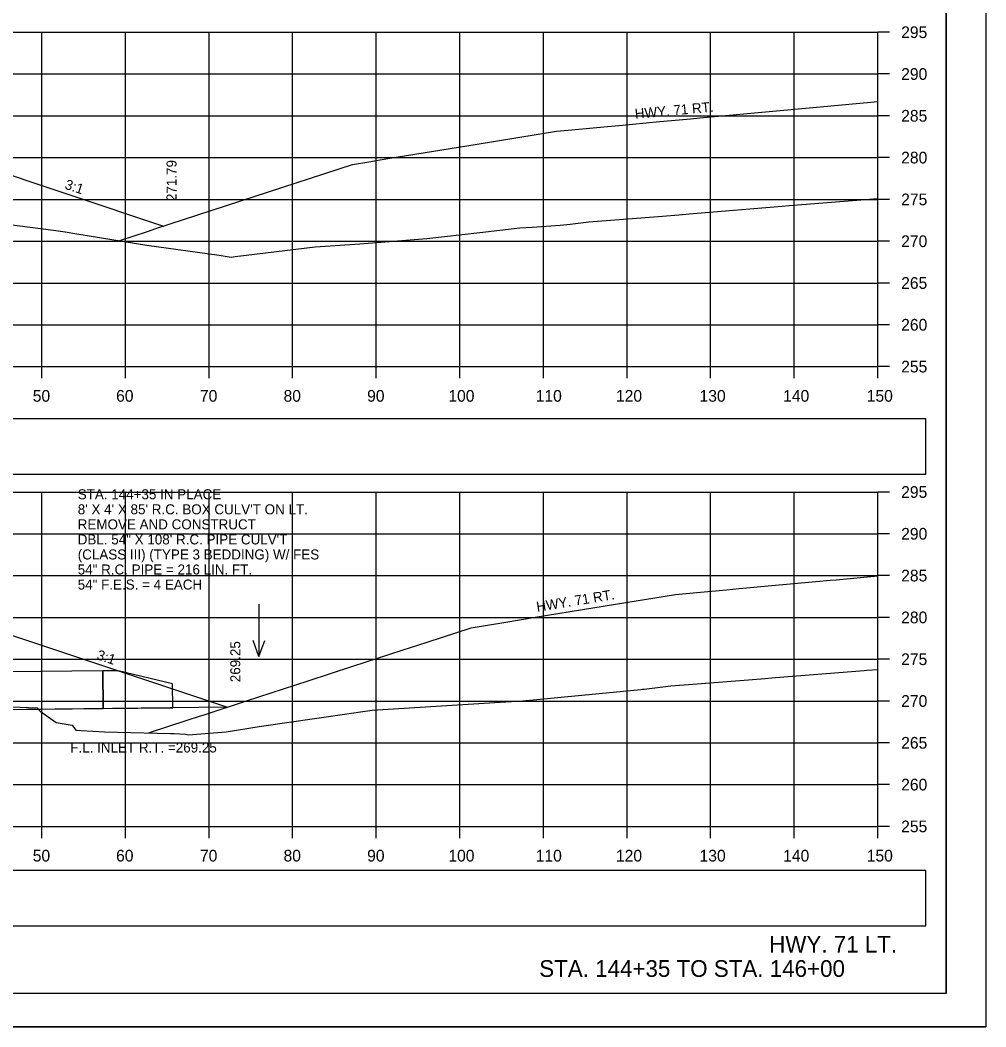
# Model space of a CAD drawing. Extents: x 285 to 4233, y -659 to 3710.
# Drawn here: x 586.7 to 702.2, y 2962.9 to 3083.3 of the extents above; entities that cross this region are included whole.
import ezdxf

# ---------------------------------------------------------------- set-up
doc = ezdxf.new("R2010")
doc.units = 0
for name, color, linetype in [('R_Axis', 7, 'Continuous'), ('R_Axis Annot', 7, 'Continuous'), ('R_Border', 7, 'Continuous'), ('R_Draft', 7, 'Continuous'), ('R_Exist Surface', 7, 'Continuous'), ('R_Fin Surface', 7, 'Continuous'), ('R_Grid', 7, 'Continuous'), ('R_No Plot', 7, 'Continuous'), ('R_Water', 7, 'Continuous'), ('R_Water Annot', 7, 'Continuous'), ('R_Xsect Elev', 7, 'Continuous'), ('R_Xsect Slope', 7, 'Continuous')]:
    doc.layers.add(name, color=color, linetype=linetype)

msp = doc.modelspace()

# ---------------------------------------------------------------- linework, layer by layer
at = {"layer": 'R_Axis'}
for p, q in [((689.28, 3041.88), (689.28, 3081.88)), ((690.68, 3081.88), (689.28, 3081.88)), ((690.68, 3076.88), (689.28, 3076.88)), ((690.68, 3071.88), (689.28, 3071.88)), ((690.68, 3066.88), (689.28, 3066.88)), ((690.68, 3061.88), (689.28, 3061.88)), ((690.68, 3056.88), (689.28, 3056.88)), ((690.68, 3051.88), (689.28, 3051.88)), ((690.68, 3046.88), (689.28, 3046.88)), ((389.28, 3041.88), (689.28, 3041.88)), ((589.28, 3040.48), (589.28, 3041.88)), ((599.28, 3040.48), (599.28, 3041.88)), ((609.28, 3040.48), (609.28, 3041.88)), ((619.28, 3040.48), (619.28, 3041.88)), ((629.28, 3040.48), (629.28, 3041.88)), ((639.28, 3040.48), (639.28, 3041.88)), ((649.28, 3040.48), (649.28, 3041.88)), ((659.28, 3040.48), (659.28, 3041.88)), ((669.28, 3040.48), (669.28, 3041.88)), ((679.28, 3040.48), (679.28, 3041.88)), ((689.28, 3040.48), (689.28, 3041.88)), ((690.68, 3041.88), (689.28, 3041.88)), ((689.28, 2986.88), (689.28, 3026.88)), ((690.68, 3026.88), (689.28, 3026.88)), ((690.68, 3021.88), (689.28, 3021.88)), ((690.68, 3016.88), (689.28, 3016.88)), ((690.68, 3011.88), (689.28, 3011.88)), ((690.68, 3006.88), (689.28, 3006.88)), ((690.68, 3001.88), (689.28, 3001.88)), ((690.68, 2996.88), (689.28, 2996.88)), ((690.68, 2991.88), (689.28, 2991.88)), ((389.28, 2986.88), (689.28, 2986.88)), ((589.28, 2985.48), (589.28, 2986.88)), ((599.28, 2985.48), (599.28, 2986.88)), ((609.28, 2985.48), (609.28, 2986.88)), ((619.28, 2985.48), (619.28, 2986.88)), ((629.28, 2985.48), (629.28, 2986.88)), ((639.28, 2985.48), (639.28, 2986.88)), ((649.28, 2985.48), (649.28, 2986.88)), ((659.28, 2985.48), (659.28, 2986.88)), ((669.28, 2985.48), (669.28, 2986.88)), ((679.28, 2985.48), (679.28, 2986.88)), ((689.28, 2985.48), (689.28, 2986.88)), ((690.68, 2986.88), (689.28, 2986.88))]:
    msp.add_line(p, q, dxfattribs=at)
at = {"layer": 'R_Axis Annot'}
for points in [[(554.67, 3029), (695.04, 3029), (695.04, 3035.65), (554.67, 3035.65)], [(554.67, 2974.97), (695.04, 2974.97), (695.04, 2981.62), (554.67, 2981.62)]]:
    msp.add_lwpolyline(points, close=True, dxfattribs=at)
at = {"layer": 'R_Border'}
for q in [(697.46, 3172.34), (381.28, 2966.88)]:
    msp.add_line((697.46, 2966.88), q, dxfattribs=at)
at = {"layer": 'R_Exist Surface'}
for points in [[(579.16, 3059.67), (590.66, 3058.19), (592.07, 3058.01), (593.47, 3057.76), (601.83, 3056.39), (610.5, 3055.19), (610.96, 3055.12), (611.94, 3054.97), (612.41, 3055.04), (621.97, 3056.22), (627.33, 3056.58), (635.32, 3057.2), (641.68, 3057.91), (646.46, 3058.47), (647.94, 3058.57), (651.27, 3058.79), (652.49, 3058.93), (654.72, 3059.19), (663.52, 3059.89), (665.49, 3060.05), (667.2, 3060.19), (677.83, 3061.07), (678.67, 3061.14), (689.28, 3061.99)], [(585.64, 3001.19), (588.72, 3001.06), (589.08, 3000.66), (590.98, 2999.32), (592.89, 2998.97), (593.35, 2998.41), (594, 2998.37), (596.79, 2998.21), (603.08, 2998.04), (604.65, 2997.99), (605.09, 2997.98), (605.8, 2997.95), (606.45, 2997.9), (606.77, 2997.85), (611.33, 2998.18), (615.26, 2998.84), (628.78, 3000.8), (644.12, 3001.74), (646.8, 3001.9), (660.95, 3003.26), (661.14, 3003.28), (661.34, 3003.3), (664.51, 3003.68), (667.14, 3003.89), (675.34, 3004.55), (677.04, 3004.69), (687.64, 3005.52), (687.97, 3005.55), (689.28, 3005.64)]]:
    msp.add_lwpolyline(points, dxfattribs=at)
at = {"layer": 'R_Fin Surface'}
for points in [[(598.5, 3056.93), (601.91, 3058.05), (602.93, 3058.38), (626.45, 3066.07), (628.39, 3066.38), (630.67, 3066.76), (641.36, 3068.5), (650.86, 3070.05), (652.24, 3070.18), (656.96, 3070.61), (657.43, 3070.65), (658.76, 3070.77), (662.77, 3071.14), (666.89, 3071.52), (667.98, 3071.62), (668.43, 3071.66), (682.38, 3072.94), (689.28, 3073.58)], [(462.5, 3059.13), (474.28, 3055.2), (497.28, 3062.87), (517.28, 3066.2), (525.28, 3067), (527.28, 3067.2), (551.28, 3069.6), (557.28, 3070.2), (581.28, 3066.2), (603.84, 3058.68)], [(602.03, 2998.06), (602.07, 2998.07), (602.28, 2998.14), (606.56, 2999.53), (608.27, 3000.09), (608.56, 3000.18), (613.78, 3001.89), (621.15, 3004.29), (626.48, 3006.03), (632.39, 3007.96), (635.36, 3008.93), (640.63, 3010.65), (644.79, 3011.32), (648.31, 3011.9), (657.89, 3013.46), (665.07, 3014.63), (667.62, 3014.86), (671.18, 3015.19), (672.69, 3015.32), (676.6, 3015.68), (681.89, 3016.17), (683.58, 3016.32), (684.29, 3016.39), (689.28, 3016.84)], [(472.57, 2999.67), (472.63, 2999.65), (497.28, 3007.87), (517.28, 3011.2), (525.28, 3012), (527.28, 3012.2), (551.28, 3014.6), (557.28, 3015.2), (581.28, 3011.2), (585.63, 3009.75), (611.47, 3001.13)]]:
    msp.add_lwpolyline(points, dxfattribs=at)
at = {"layer": 'R_Grid'}
for p, q in [((389.28, 3081.88), (689.28, 3081.88)), ((589.28, 3041.88), (589.28, 3081.88)), ((599.28, 3041.88), (599.28, 3081.88)), ((609.28, 3041.88), (609.28, 3081.88)), ((619.28, 3041.88), (619.28, 3081.88)), ((629.28, 3041.88), (629.28, 3081.88)), ((639.28, 3041.88), (639.28, 3081.88)), ((649.28, 3041.88), (649.28, 3081.88)), ((659.28, 3041.88), (659.28, 3081.88)), ((669.28, 3041.88), (669.28, 3081.88)), ((679.28, 3041.88), (679.28, 3081.88)), ((689.28, 3041.88), (689.28, 3081.88)), ((389.28, 3076.88), (689.28, 3076.88)), ((389.28, 3071.88), (689.28, 3071.88)), ((389.28, 3066.88), (689.28, 3066.88)), ((389.28, 3061.88), (689.28, 3061.88)), ((389.28, 3056.88), (689.28, 3056.88)), ((389.28, 3051.88), (689.28, 3051.88)), ((389.28, 3046.88), (689.28, 3046.88)), ((389.28, 3041.88), (689.28, 3041.88)), ((389.28, 3026.88), (689.28, 3026.88)), ((589.28, 2986.88), (589.28, 3026.88)), ((599.28, 2986.88), (599.28, 3026.88)), ((609.28, 2986.88), (609.28, 3026.88)), ((619.28, 2986.88), (619.28, 3026.88)), ((629.28, 2986.88), (629.28, 3026.88)), ((639.28, 2986.88), (639.28, 3026.88)), ((649.28, 2986.88), (649.28, 3026.88)), ((659.28, 2986.88), (659.28, 3026.88)), ((669.28, 2986.88), (669.28, 3026.88)), ((679.28, 2986.88), (679.28, 3026.88)), ((689.28, 2986.88), (689.28, 3026.88)), ((389.28, 3021.88), (689.28, 3021.88)), ((389.28, 3016.88), (689.28, 3016.88)), ((389.28, 3011.88), (689.28, 3011.88)), ((389.28, 3006.88), (689.28, 3006.88)), ((389.28, 3001.88), (689.28, 3001.88)), ((389.28, 2996.88), (689.28, 2996.88)), ((389.28, 2991.88), (689.28, 2991.88)), ((389.28, 2986.88), (689.28, 2986.88))]:
    msp.add_line(p, q, dxfattribs=at)
at = {"layer": 'R_No Plot'}
msp.add_line((368.88, 2962.91), (702.21, 2962.91), dxfattribs=at)
for points in [[(368.87, 3176.24), (702.21, 3176.24), (702.21, 2962.9), (368.87, 2962.9)], [(615.2, 3172.34), (634.82, 3172.34), (634.82, 3162.46), (650.93, 3162.46), (674.13, 3162.46), (674.25, 3134.31), (697.46, 3134.31), (697.46, 2966.88), (381.28, 2966.88), (381.28, 3172.34)]]:
    msp.add_lwpolyline(points, close=True, dxfattribs=at)
at = {"layer": 'R_Water'}
msp.add_line((611.47, 3001.13), (472.63, 2999.65), dxfattribs=at)
for points in [[(488.46, 2999.82), (596.61, 3000.98), (596.56, 3005.48), (488.41, 3004.32)], [(596.56, 3005.48), (596.61, 3000.98), (604.94, 3001.07), (604.91, 3003.94), (598.39, 3005.5)]]:
    msp.add_lwpolyline(points, close=True, dxfattribs=at)
at = {"layer": 'R_Water Annot'}
for p, q in [((615.25, 3013.48), (615.25, 3007.2)), ((615.25, 3007.2), (614.55, 3009.12)), ((615.25, 3007.2), (615.95, 3009.12))]:
    msp.add_line(p, q, dxfattribs=at)

# ---------------------------------------------------------------- texts
at = {"layer": 'R_Axis Annot'}
for s, p in [('295', (692.08, 3081.18)), ('290', (692.08, 3076.18)), ('285', (692.08, 3071.18)), ('280', (692.08, 3066.18)), ('275', (692.08, 3061.18)), ('270', (692.08, 3056.18)), ('265', (692.08, 3051.18)), ('260', (692.08, 3046.18)), ('255', (692.08, 3041.18)), ('50', (588.19, 3037.68)), ('60', (598.16, 3037.68)), ('70', (608.19, 3037.68)), ('80', (618.19, 3037.68)), ('90', (628.19, 3037.68)), ('100', (637.91, 3037.68)), ('110', (648.36, 3037.68)), ('120', (657.96, 3037.68)), ('130', (667.96, 3037.68)), ('140', (677.96, 3037.68)), ('150', (687.96, 3037.68)), ('295', (692.08, 3026.18)), ('290', (692.08, 3021.18)), ('285', (692.08, 3016.18)), ('280', (692.08, 3011.18)), ('275', (692.08, 3006.18)), ('270', (692.08, 3001.18)), ('265', (692.08, 2996.18)), ('260', (692.08, 2991.18)), ('255', (692.08, 2986.18)), ('50', (588.19, 2982.68)), ('60', (598.16, 2982.68)), ('70', (608.19, 2982.68)), ('80', (618.19, 2982.68)), ('90', (628.19, 2982.68)), ('100', (637.91, 2982.68)), ('110', (648.36, 2982.68)), ('120', (657.96, 2982.68)), ('130', (667.96, 2982.68)), ('140', (677.96, 2982.68)), ('150', (687.96, 2982.68))]:
    msp.add_text(s, height=1.4, dxfattribs=at).set_placement(p)
at = {"layer": 'R_Draft'}
for s, p in [('HWY. 71 LT.', (676.29, 2971.79)), ('STA. 144+35 TO STA. 146+00', (648.78, 2968.88))]:
    msp.add_text(s, height=2, dxfattribs=at).set_placement(p)
at = {"layer": 'R_Water'}
for rotation, p in [(5.243, (660.27, 3071.51)), (9.2496, (648.54, 3012.54))]:
    msp.add_text('HWY. 71 RT.', height=1.2, rotation=rotation, dxfattribs=at).set_placement(p)
at = {"layer": 'R_Water Annot'}
for s, p in [('STA. 144+35 IN PLACE', (593.57, 3026.01)), ("8' X 4' X 85' R.C. BOX CULV'T ON LT.", (593.57, 3024.21)), ('REMOVE AND CONSTRUCT', (593.57, 3022.41)), ('DBL. 54" X 108\' R.C. PIPE CULV\'T', (593.57, 3020.61)), ('(CLASS III) (TYPE 3 BEDDING) W/ FES', (593.57, 3018.81)), ('54" R.C. PIPE = 216 LIN. FT.', (593.57, 3017.01)), ('54" F.E.S. = 4 EACH', (593.57, 3015.21)), ('F.L. INLET R.T. =269.25', (592.68, 2995.72))]:
    msp.add_text(s, height=1.2, dxfattribs=at).set_placement(p)
at = {"layer": 'R_Xsect Elev'}
for s, p in [('271.79', (605.39, 3061.68)), ('269.25', (613.02, 3004.13))]:
    msp.add_text(s, height=1.2, rotation=90, dxfattribs=at).set_placement(p)
at = {"layer": 'R_Xsect Slope'}
for p in [(591.93, 3063.18), (595.75, 3006.9)]:
    msp.add_text('3:1', height=1.2, rotation=341.5651, dxfattribs=at).set_placement(p)

doc.saveas('drawing.dxf')
